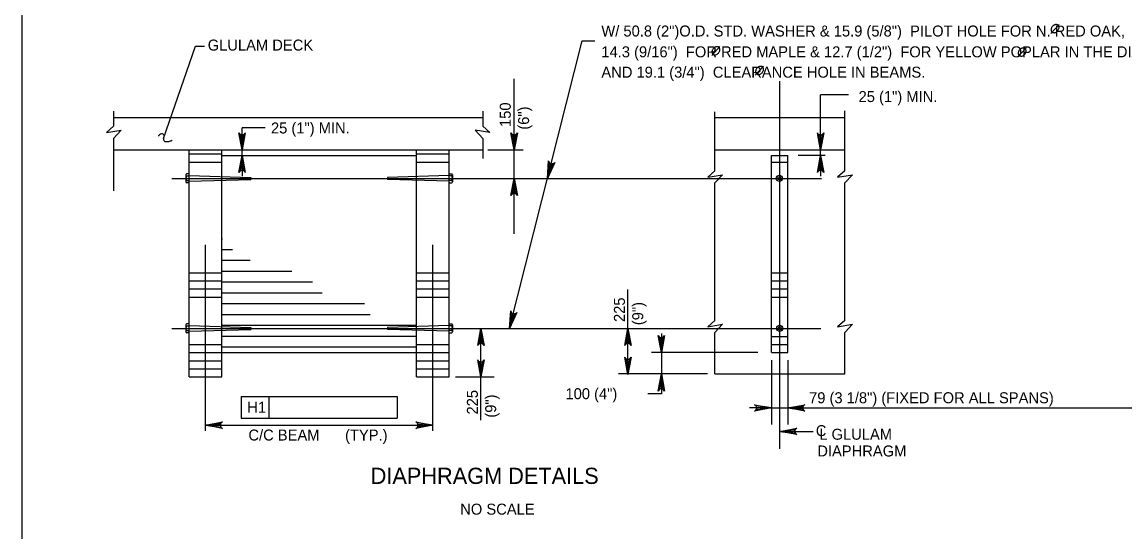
# Model space of a CAD drawing. Extents: x 638263 to 640360, y 293683 to 298655.
# Drawn here: x 639316.5 to 639617.3, y 297460.7 to 297599.9 of the extents above; entities that cross this region are included whole.
import ezdxf

# ---------------------------------------------------------------- set-up
doc = ezdxf.new("R2010")
doc.units = 0
for name, color, linetype in [('2', 7, 'Continuous'), ('3', 7, 'Continuous'), ('4', 7, 'Continuous'), ('5', 7, 'Continuous'), ('7', 7, 'Continuous'), ('8', 7, 'Continuous')]:
    doc.layers.add(name, color=color, linetype=linetype)

msp = doc.modelspace()

# ---------------------------------------------------------------- linework, layer by layer
at = {"layer": '2'}
msp.add_line((639316.46, 297262.46), (639316.46, 297826.46), dxfattribs=at)
at = {"layer": '3'}
for p, q in [((639355.06, 297568.2), (639363.76, 297593.37)), ((639363.76, 297593.37), (639366.25, 297593.37)), ((639449.46, 297516.33), (639469.26, 297594.78)), ((639469.26, 297594.78), (639472.67, 297594.78)), ((639450.7, 297542.13), (639450.7, 297584.43)), ((639523.16, 297483.46), (639523.16, 297583.81)), ((639541.88, 297580.05), (639534.3, 297580.05)), ((639382.74, 297571.03), (639376.49, 297571.03)), ((639443.49, 297565.06), (639453.13, 297565.06)), ((639535.56, 297563.53), (639528.21, 297563.53)), ((639357.35, 297557.28), (639534.58, 297557.28)), ((639366.5, 297488.36), (639366.5, 297539.12)), ((639428.51, 297488.38), (639428.51, 297539.14)), ((639481.74, 297503.77), (639481.74, 297526.91)), ((639357.35, 297516.33), (639534.32, 297516.33)), ((639441.63, 297491.26), (639441.63, 297516.33)), ((639490.85, 297514.91), (639490.85, 297498.41)), ((639517.13, 297509.69), (639488.2, 297509.69)), ((639434.7, 297503.05), (639445.29, 297503.05)), ((639503.47, 297503.88), (639479.18, 297503.88)), ((639376.25, 297497.75), (639376.25, 297491.84)), ((639376.25, 297497.75), (639383.81, 297497.75)), ((639383.81, 297497.75), (639383.81, 297491.84)), ((639418.77, 297497.75), (639418.77, 297491.84)), ((639490.85, 297498.41), (639487.14, 297498.41)), ((639376.25, 297491.84), (639418.77, 297491.84)), ((639366.5, 297489.9), (639428.51, 297489.9)), ((639523.16, 297488.21), (639532.26, 297488.21))]:
    msp.add_line(p, q, dxfattribs=at)
for points in [[(639450.7, 297565.02), (639449.83, 297569.68), (639450.08, 297569.32), (639450.39, 297569.13), (639450.7, 297569.08), (639451.01, 297569.13), (639451.33, 297569.32), (639451.57, 297569.68), (639450.7, 297565.02), (639451.33, 297569.32), (639451.01, 297569.13), (639450.7, 297565.02), (639450.7, 297569.08), (639450.39, 297569.13), (639450.7, 297565.02), (639450.08, 297569.32)], [(639459.78, 297557.28), (639460.07, 297562.02), (639460.23, 297561.61), (639460.48, 297561.35), (639460.77, 297561.22), (639461.09, 297561.2), (639461.44, 297561.3), (639461.77, 297561.59), (639459.78, 297557.28), (639461.44, 297561.3), (639461.09, 297561.2), (639459.78, 297557.28), (639460.77, 297561.22), (639460.48, 297561.35), (639459.78, 297557.28), (639460.23, 297561.61)], [(639450.7, 297557.27), (639451.57, 297552.61), (639451.33, 297552.96), (639451.01, 297553.15), (639450.7, 297553.2), (639450.39, 297553.15), (639450.08, 297552.96), (639449.83, 297552.61), (639450.7, 297557.27), (639450.08, 297552.96), (639450.39, 297553.15), (639450.7, 297557.27), (639450.7, 297553.2), (639451.01, 297553.15), (639450.7, 297557.27), (639451.33, 297552.96)], [(639449.46, 297516.33), (639449.75, 297521.07), (639449.9, 297520.66), (639450.16, 297520.4), (639450.45, 297520.27), (639450.77, 297520.25), (639451.12, 297520.35), (639451.45, 297520.64), (639449.46, 297516.33), (639451.12, 297520.35), (639450.77, 297520.25), (639449.46, 297516.33), (639450.45, 297520.27), (639450.16, 297520.4), (639449.46, 297516.33), (639449.9, 297520.66)], [(639441.63, 297516.33), (639442.51, 297511.67), (639442.26, 297512.03), (639441.95, 297512.22), (639441.63, 297512.27), (639441.32, 297512.22), (639441.01, 297512.03), (639440.76, 297511.67), (639441.63, 297516.33), (639441.01, 297512.03), (639441.32, 297512.22), (639441.63, 297516.33), (639441.63, 297512.27), (639441.95, 297512.22), (639441.63, 297516.33), (639442.26, 297512.03)], [(639481.74, 297516.33), (639482.61, 297511.67), (639482.36, 297512.03), (639482.05, 297512.22), (639481.74, 297512.27), (639481.42, 297512.22), (639481.11, 297512.03), (639480.86, 297511.67), (639481.74, 297516.33), (639481.11, 297512.03), (639481.42, 297512.22), (639481.74, 297516.33), (639481.74, 297512.27), (639482.05, 297512.22), (639481.74, 297516.33), (639482.36, 297512.03)], [(639490.85, 297509.69), (639489.98, 297514.35), (639490.23, 297513.99), (639490.54, 297513.81), (639490.85, 297513.75), (639491.16, 297513.81), (639491.48, 297513.99), (639491.72, 297514.35), (639490.85, 297509.69), (639491.48, 297513.99), (639491.16, 297513.81), (639490.85, 297509.69), (639490.85, 297513.75), (639490.54, 297513.81), (639490.85, 297509.69), (639490.23, 297513.99)], [(639481.74, 297503.77), (639480.86, 297508.43), (639481.11, 297508.07), (639481.42, 297507.89), (639481.74, 297507.83), (639482.05, 297507.89), (639482.36, 297508.07), (639482.61, 297508.43), (639481.74, 297503.77), (639482.36, 297508.07), (639482.05, 297507.89), (639481.74, 297503.77), (639481.74, 297507.83), (639481.42, 297507.89), (639481.74, 297503.77), (639481.11, 297508.07)], [(639441.63, 297503.05), (639440.76, 297507.71), (639441.01, 297507.35), (639441.32, 297507.16), (639441.63, 297507.11), (639441.95, 297507.16), (639442.26, 297507.35), (639442.51, 297507.71), (639441.63, 297503.05), (639442.26, 297507.35), (639441.95, 297507.16), (639441.63, 297503.05), (639441.63, 297507.11), (639441.32, 297507.16), (639441.63, 297503.05), (639441.01, 297507.35)], [(639490.85, 297503.88), (639491.72, 297499.22), (639491.48, 297499.58), (639491.16, 297499.77), (639490.85, 297499.82), (639490.54, 297499.77), (639490.23, 297499.58), (639489.98, 297499.22), (639490.85, 297503.88), (639490.23, 297499.58), (639490.54, 297499.77), (639490.85, 297503.88), (639490.85, 297499.82), (639491.16, 297499.77), (639490.85, 297503.88), (639491.48, 297499.58)], [(639383.81, 297497.75), (639394.19, 297497.75), (639418.77, 297497.75)], [(639520.94, 297494.61), (639516.28, 297493.74), (639516.64, 297493.99), (639516.83, 297494.3), (639516.88, 297494.61), (639516.83, 297494.93), (639516.64, 297495.24), (639516.28, 297495.49), (639520.94, 297494.61), (639516.64, 297495.24), (639516.83, 297494.93), (639520.94, 297494.61), (639516.88, 297494.61), (639516.83, 297494.3), (639520.94, 297494.61), (639516.64, 297493.99)], [(639525.37, 297494.61), (639530.03, 297495.49), (639529.67, 297495.24), (639529.49, 297494.93), (639529.44, 297494.61), (639529.49, 297494.3), (639529.67, 297493.99), (639530.03, 297493.74), (639525.37, 297494.61), (639529.67, 297493.99), (639529.49, 297494.3), (639525.37, 297494.61), (639529.44, 297494.61), (639529.49, 297494.93), (639525.37, 297494.61), (639529.67, 297495.24)], [(639366.5, 297489.9), (639371.16, 297490.77), (639370.81, 297490.52), (639370.62, 297490.21), (639370.57, 297489.9), (639370.62, 297489.58), (639370.81, 297489.27), (639371.16, 297489.02), (639366.5, 297489.9), (639370.81, 297489.27), (639370.62, 297489.58), (639366.5, 297489.9), (639370.57, 297489.9), (639370.62, 297490.21), (639366.5, 297489.9), (639370.81, 297490.52)], [(639428.51, 297489.9), (639423.85, 297489.02), (639424.21, 297489.27), (639424.4, 297489.58), (639424.45, 297489.9), (639424.4, 297490.21), (639424.21, 297490.52), (639423.85, 297490.77), (639428.51, 297489.9), (639424.21, 297490.52), (639424.4, 297490.21), (639428.51, 297489.9), (639424.45, 297489.9), (639424.4, 297489.58), (639428.51, 297489.9), (639424.21, 297489.27)], [(639523.16, 297488.21), (639527.82, 297489.08), (639527.46, 297488.83), (639527.27, 297488.52), (639527.22, 297488.21), (639527.27, 297487.9), (639527.46, 297487.58), (639527.82, 297487.34), (639523.16, 297488.21), (639527.46, 297487.58), (639527.27, 297487.9), (639523.16, 297488.21), (639527.22, 297488.21), (639527.27, 297488.52), (639523.16, 297488.21), (639527.46, 297488.83)]]:
    msp.add_lwpolyline(points, dxfattribs=at)
for centre, radius, start, end in [((639354.86, 297567.95), 1.5, 134.9991, 144.8647), ((639354.77, 297568.04), 1.37, 124.68, 134.9991), ((639355.07, 297567.62), 1.89, 108.4344, 124.68), ((639354.69, 297568.76), 0.688, 81.3585, 108.4344), ((639354.72, 297568.98), 0.459, 39.8065, 81.3585), ((639355.84, 297568.14), 0.777, 150.3626, 182.6622), ((639354.53, 297568.82), 0.712, 6.7297, 39.8065), ((639354.62, 297568.83), 0.618, 330.3626, 6.7297), ((639357.01, 297568.2), 1.95, 182.6622, 195.9459), ((639355.52, 297567.77), 0.401, 195.9459, 225.4995), ((639355.66, 297567.91), 0.601, 225.4995, 257.4716), ((639355.83, 297568.71), 1.41, 257.4716, 278.1502), ((639354.94, 297574.96), 7.73, 278.1502, 281.3096), ((639354.54, 297576.95), 9.77, 281.3096, 284.1198), ((639356.22, 297570.28), 2.89, 284.1198, 288.4344), ((639354.84, 297574.4), 7.23, 288.4344, 291.1606)]:
    msp.add_arc(centre, radius, start, end, dxfattribs=at)
at = {"layer": '4'}
for p, q in [((639597.1, 297596.84), (639599.34, 297599.29)), ((639504.58, 297590.79), (639506.82, 297593.24)), ((639588.13, 297590.44), (639590.36, 297592.9)), ((639516.49, 297585.43), (639518.73, 297587.88))]:
    msp.add_line(p, q, dxfattribs=at)
for points in [[(639599.11, 297599.05), (639598.93, 297599.18), (639598.76, 297599.23), (639598.54, 297599.25), (639598.41, 297599.25), (639598.2, 297599.2), (639598, 297599.11), (639597.86, 297599.03), (639597.6, 297598.82), (639597.39, 297598.55), (639597.26, 297598.3), (639597.19, 297598.07), (639597.17, 297597.85), (639597.19, 297597.67), (639597.28, 297597.4), (639597.38, 297597.27), (639597.57, 297597.12), (639597.86, 297597.05), (639598.19, 297597.06), (639598.61, 297597.25), (639598.91, 297597.51), (639599.14, 297597.83), (639599.29, 297598.16), (639599.34, 297598.53), (639599.28, 297598.77), (639599.12, 297599.05)], [(639506.59, 297593), (639506.41, 297593.13), (639506.24, 297593.18), (639506.02, 297593.2), (639505.89, 297593.2), (639505.68, 297593.15), (639505.48, 297593.06), (639505.35, 297592.98), (639505.08, 297592.77), (639504.87, 297592.5), (639504.75, 297592.25), (639504.67, 297592.02), (639504.65, 297591.8), (639504.67, 297591.62), (639504.77, 297591.36), (639504.86, 297591.22), (639505.05, 297591.07), (639505.34, 297591), (639505.67, 297591.01), (639506.09, 297591.21), (639506.4, 297591.47), (639506.62, 297591.78), (639506.77, 297592.12), (639506.82, 297592.48), (639506.76, 297592.72), (639506.6, 297593)], [(639590.13, 297592.65), (639589.96, 297592.79), (639589.78, 297592.84), (639589.56, 297592.86), (639589.44, 297592.86), (639589.22, 297592.81), (639589.02, 297592.72), (639588.89, 297592.64), (639588.62, 297592.43), (639588.41, 297592.16), (639588.29, 297591.91), (639588.22, 297591.67), (639588.19, 297591.46), (639588.22, 297591.27), (639588.31, 297591.01), (639588.4, 297590.87), (639588.59, 297590.73), (639588.88, 297590.66), (639589.21, 297590.67), (639589.63, 297590.86), (639589.94, 297591.12), (639590.17, 297591.44), (639590.32, 297591.77), (639590.37, 297592.14), (639590.3, 297592.37), (639590.14, 297592.65)], [(639518.5, 297587.64), (639518.32, 297587.78), (639518.15, 297587.83), (639517.93, 297587.85), (639517.8, 297587.85), (639517.59, 297587.8), (639517.39, 297587.71), (639517.26, 297587.63), (639516.99, 297587.42), (639516.78, 297587.15), (639516.66, 297586.9), (639516.59, 297586.66), (639516.56, 297586.45), (639516.59, 297586.26), (639516.68, 297586), (639516.77, 297585.86), (639516.96, 297585.72), (639517.25, 297585.65), (639517.58, 297585.66), (639518, 297585.85), (639518.31, 297586.11), (639518.54, 297586.43), (639518.69, 297586.76), (639518.74, 297587.13), (639518.67, 297587.36), (639518.51, 297587.64)]]:
    msp.add_spline(points, degree=3, dxfattribs=at)
at = {"layer": '5'}
for p, q in [((639534.3, 297570.72), (639534.3, 297580.05)), ((639341.41, 297575.59), (639341.41, 297571.5)), ((639442.18, 297575.59), (639442.18, 297571.5)), ((639505.44, 297559.32), (639505.44, 297575.45)), ((639540.87, 297559.32), (639540.87, 297575.68)), ((639341.41, 297571.5), (639339.49, 297569.76)), ((639341.41, 297573.91), (639442.18, 297573.91)), ((639442.18, 297571.5), (639444.1, 297569.76)), ((639505.44, 297573.91), (639540.87, 297573.91)), ((639339.49, 297569.76), (639343.5, 297570.46)), ((639343.5, 297570.46), (639341.41, 297568.2)), ((639376.49, 297563.53), (639376.49, 297571.03)), ((639444.1, 297569.76), (639440.09, 297570.46)), ((639440.09, 297570.46), (639442.18, 297568.2)), ((639534.3, 297563.53), (639534.3, 297570.72)), ((639341.41, 297568.2), (639341.41, 297553.83)), ((639442.18, 297568.2), (639442.18, 297562.69)), ((639341.41, 297565.06), (639442.18, 297565.06)), ((639362.07, 297503.05), (639362.07, 297565.06)), ((639370.93, 297503.05), (639370.93, 297565.06)), ((639370.93, 297563.53), (639424.08, 297563.53)), ((639376.49, 297563.53), (639376.49, 297557.87)), ((639424.08, 297503.05), (639424.08, 297565.06)), ((639432.94, 297503.05), (639432.94, 297565.06)), ((639505.44, 297565.06), (639540.87, 297565.06)), ((639520.94, 297509.69), (639520.94, 297563.53)), ((639520.94, 297563.53), (639525.37, 297563.53)), ((639525.37, 297509.69), (639525.37, 297563.53)), ((639534.3, 297563.53), (639534.3, 297557.87)), ((639361.14, 297558.24), (639361.14, 297556.35)), ((639362.07, 297558.05), (639378.87, 297557.5)), ((639362.07, 297556.51), (639378.87, 297556.95)), ((639378.87, 297557.5), (639378.87, 297556.95)), ((639432.94, 297558.05), (639416.15, 297557.5)), ((639416.15, 297557.5), (639416.15, 297556.95)), ((639432.94, 297556.51), (639416.15, 297556.95)), ((639433.88, 297558.24), (639433.88, 297556.35)), ((639505.44, 297559.32), (639503.52, 297557.57)), ((639503.52, 297557.57), (639507.54, 297558.27)), ((639507.54, 297558.27), (639505.44, 297556.01)), ((639540.87, 297559.32), (639538.95, 297557.57)), ((639538.95, 297557.57), (639542.97, 297558.27)), ((639542.97, 297558.27), (639540.87, 297556.01)), ((639505.44, 297518.47), (639505.44, 297556.01)), ((639540.87, 297518.47), (639540.87, 297556.01)), ((639540.87, 297525.3), (639540.87, 297556.01)), ((639361.14, 297517.29), (639361.14, 297515.4)), ((639433.88, 297517.29), (639433.88, 297515.4)), ((639505.44, 297518.47), (639503.52, 297516.73)), ((639503.52, 297516.73), (639507.54, 297517.43)), ((639507.54, 297517.43), (639505.44, 297515.17)), ((639540.87, 297518.47), (639538.95, 297516.73)), ((639538.95, 297516.73), (639542.97, 297517.43)), ((639542.97, 297517.43), (639540.87, 297515.17)), ((639362.07, 297517.1), (639378.87, 297516.56)), ((639362.07, 297515.57), (639378.87, 297516)), ((639378.87, 297516.56), (639378.87, 297516)), ((639432.94, 297517.1), (639416.15, 297516.56)), ((639416.15, 297516.56), (639416.15, 297516)), ((639432.94, 297515.57), (639416.15, 297516)), ((639505.44, 297503.89), (639505.44, 297515.17)), ((639540.87, 297503.89), (639540.87, 297515.17)), ((639370.93, 297509.69), (639424.08, 297509.69)), ((639520.94, 297509.69), (639525.37, 297509.69)), ((639362.07, 297503.05), (639370.93, 297503.05)), ((639424.08, 297503.05), (639432.94, 297503.05)), ((639505.44, 297503.89), (639540.87, 297503.89))]:
    msp.add_line(p, q, dxfattribs=at)
for points in [[(639376.49, 297565.06), (639375.62, 297569.72), (639375.87, 297569.36), (639376.18, 297569.17), (639376.49, 297569.12), (639376.8, 297569.17), (639377.12, 297569.36), (639377.36, 297569.72), (639376.49, 297565.06), (639377.12, 297569.36), (639376.8, 297569.17), (639376.49, 297565.06), (639376.49, 297569.12), (639376.18, 297569.17), (639376.49, 297565.06), (639375.87, 297569.36)], [(639534.3, 297565.06), (639533.43, 297569.72), (639533.67, 297569.36), (639533.99, 297569.17), (639534.3, 297569.12), (639534.61, 297569.17), (639534.92, 297569.36), (639535.17, 297569.72), (639534.3, 297565.06), (639534.92, 297569.36), (639534.61, 297569.17), (639534.3, 297565.06), (639534.3, 297569.12), (639533.99, 297569.17), (639534.3, 297565.06), (639533.67, 297569.36)], [(639376.49, 297563.53), (639377.36, 297558.87), (639377.12, 297559.23), (639376.8, 297559.42), (639376.49, 297559.47), (639376.18, 297559.42), (639375.87, 297559.23), (639375.62, 297558.87), (639376.49, 297563.53), (639375.87, 297559.23), (639376.18, 297559.42), (639376.49, 297563.53), (639376.49, 297559.47), (639376.8, 297559.42), (639376.49, 297563.53), (639377.12, 297559.23)], [(639534.3, 297563.53), (639535.17, 297558.87), (639534.92, 297559.23), (639534.61, 297559.42), (639534.3, 297559.47), (639533.99, 297559.42), (639533.67, 297559.23), (639533.43, 297558.87), (639534.3, 297563.53), (639533.67, 297559.23), (639533.99, 297559.42), (639534.3, 297563.53), (639534.3, 297559.47), (639534.61, 297559.42), (639534.3, 297563.53), (639534.92, 297559.23)]]:
    msp.add_lwpolyline(points, dxfattribs=at)
for centre, radius in [((639523.05, 297557.28), 0.833), ((639523.05, 297557.28), 0.417), ((639523.16, 297516.33), 0.833), ((639523.16, 297516.33), 0.417)]:
    msp.add_circle(centre, radius, dxfattribs=at)
for centre, radius, start, end in [((639361.46, 297558.23), 0.316, 107.4518, 252.5482), ((639362.13, 297557.3), 0.994, 141.05, 218.95), ((639361.49, 297556.36), 0.347, 111.2869, 178.1729), ((639361.49, 297556.36), 0.347, 178.1729, 248.7131), ((639433.56, 297558.23), 0.316, 287.4518, 72.5482), ((639432.88, 297557.3), 0.994, 321.05, 38.95), ((639433.53, 297556.36), 0.347, 1.8271, 68.7131), ((639433.53, 297556.36), 0.347, 291.2869, 1.8271), ((639361.46, 297517.28), 0.316, 107.4518, 252.5482), ((639433.56, 297517.28), 0.316, 287.4518, 72.5482), ((639362.13, 297516.36), 0.994, 141.05, 218.95), ((639361.49, 297515.41), 0.347, 111.2869, 178.1729), ((639361.49, 297515.41), 0.347, 178.1729, 248.7131), ((639432.88, 297516.36), 0.994, 321.05, 38.95), ((639433.53, 297515.41), 0.347, 1.8271, 68.7131), ((639433.53, 297515.41), 0.347, 291.2869, 1.8271)]:
    msp.add_arc(centre, radius, start, end, dxfattribs=at)
at = {"layer": '7'}
for p, q in [((639362.07, 297563.93), (639370.93, 297563.93)), ((639424.08, 297563.93), (639432.94, 297563.93)), ((639362.07, 297561.71), (639370.93, 297561.71)), ((639424.08, 297561.71), (639432.94, 297561.71)), ((639520.94, 297561.71), (639525.37, 297561.71)), ((639362.07, 297558.53), (639361.36, 297558.53)), ((639361.36, 297557.93), (639362.07, 297557.93)), ((639361.36, 297556.68), (639362.07, 297556.68)), ((639362.07, 297556.03), (639362.07, 297558.53)), ((639432.94, 297558.53), (639433.66, 297558.53)), ((639432.94, 297556.03), (639432.94, 297558.53)), ((639433.66, 297557.93), (639432.94, 297557.93)), ((639433.66, 297556.68), (639432.94, 297556.68)), ((639362.07, 297556.03), (639361.36, 297556.03)), ((639432.94, 297556.03), (639433.66, 297556.03)), ((639370.93, 297540.81), (639371.13, 297540.81)), ((639370.93, 297537.85), (639373.88, 297537.85)), ((639370.93, 297534.9), (639378.7, 297534.9)), ((639362.07, 297531.5), (639370.93, 297531.5)), ((639362.07, 297529.28), (639370.93, 297529.28)), ((639370.93, 297531.95), (639390.07, 297531.95)), ((639424.08, 297531.5), (639432.94, 297531.5)), ((639424.08, 297529.28), (639432.94, 297529.28)), ((639520.94, 297531.5), (639525.37, 297531.5)), ((639520.94, 297529.28), (639525.37, 297529.28)), ((639362.07, 297527.07), (639370.93, 297527.07)), ((639370.93, 297528.99), (639395.65, 297528.99)), ((639424.08, 297527.07), (639432.94, 297527.07)), ((639520.94, 297527.07), (639525.37, 297527.07)), ((639362.07, 297524.86), (639370.93, 297524.86)), ((639370.93, 297526.04), (639398.32, 297526.04)), ((639424.08, 297524.86), (639432.94, 297524.86)), ((639520.94, 297524.86), (639525.37, 297524.86)), ((639370.93, 297523.09), (639409.9, 297523.09)), ((639362.07, 297517.58), (639361.36, 297517.58)), ((639362.07, 297515.08), (639362.07, 297517.58)), ((639370.93, 297520.14), (639411.38, 297520.14)), ((639432.94, 297515.08), (639432.94, 297517.58)), ((639432.94, 297517.58), (639433.66, 297517.58)), ((639361.36, 297516.98), (639362.07, 297516.98)), ((639361.36, 297515.73), (639362.07, 297515.73)), ((639362.07, 297515.08), (639361.36, 297515.08)), ((639370.93, 297517.18), (639424.08, 297517.18)), ((639370.93, 297514.23), (639424.08, 297514.23)), ((639433.66, 297516.98), (639432.94, 297516.98)), ((639433.66, 297515.73), (639432.94, 297515.73)), ((639432.94, 297515.08), (639433.66, 297515.08)), ((639362.07, 297511.91), (639370.93, 297511.91)), ((639370.93, 297511.28), (639424.08, 297511.28)), ((639424.08, 297511.91), (639432.94, 297511.91)), ((639520.94, 297514.12), (639525.37, 297514.12)), ((639520.94, 297511.91), (639525.37, 297511.91)), ((639362.07, 297509.69), (639370.93, 297509.69)), ((639424.08, 297509.69), (639432.94, 297509.69)), ((639362.07, 297507.48), (639370.93, 297507.48)), ((639362.07, 297505.26), (639370.93, 297505.26)), ((639424.08, 297507.48), (639432.94, 297507.48)), ((639424.08, 297505.26), (639432.94, 297505.26))]:
    msp.add_line(p, q, dxfattribs=at)
at = {"layer": '8'}
for p, q in [((639520.94, 297507.63), (639520.94, 297490.11)), ((639525.37, 297507.63), (639525.37, 297490.11)), ((639520.94, 297494.61), (639514.94, 297494.61)), ((639520.94, 297494.61), (639525.37, 297494.61)), ((639525.37, 297494.61), (639621.09, 297494.61))]:
    msp.add_line(p, q, dxfattribs=at)

# ---------------------------------------------------------------- texts
at = {"layer": '3'}
for s, height, p in [('W/ 50.8 (2")O.D. STD. WASHER & 15.9 (5/8")  PILOT HOLE FOR N. RED OAK, ', 3, (639474.49, 297596)), ('GLULAM DECK', 3, (639367.1, 297592.16)), ('14.3 (9/16")  FOR RED MAPLE & 12.7 (1/2")  FOR YELLOW POPLAR IN THE DIAPHRAGM, ', 3, (639474.49, 297590.32)), ('AND 19.1 (3/4")  CLEARANCE HOLE IN BEAMS.', 3, (639474.49, 297584.76)), ('25 (1") MIN.', 3, (639544.66, 297578.1)), ('25 (1") MIN.', 3, (639384.36, 297569.53)), ('100 (4")', 3, (639464.7, 297496.99)), ('79 (3 1/8") (FIXED FOR ALL SPANS)', 3, (639531.15, 297495.88)), ('C/C BEAM', 3, (639378.21, 297485.7)), ('(TYP.)', 3, (639404.57, 297485.69)), ('C', 3, (639532.99, 297486.9)), ('L GLULAM', 3, (639533.94, 297485.92)), ('DIAPHRAGM', 3, (639533.4, 297481.35)), ('DIAPHRAGM DETAILS', 4.4292, (639411.56, 297473.85)), ('NO SCALE', 3, (639435.99, 297465.47))]:
    msp.add_text(s, height=height, dxfattribs=at).set_placement(p)
for s, rotation, p in [('150', 90, (639449.77, 297571.3)), ('(6")', 90, (639454.77, 297570.56)), ('225', 90, (639480.91, 297518.06)), ('(9")', 90, (639485.91, 297517.19)), ('225', 90, (639440.8, 297492.81)), ('H1', 359.9382, (639377.88, 297493.3)), ('(9")', 90, (639445.8, 297491.94))]:
    msp.add_text(s, height=3, rotation=rotation, dxfattribs=at).set_placement(p)

doc.saveas('drawing.dxf')
